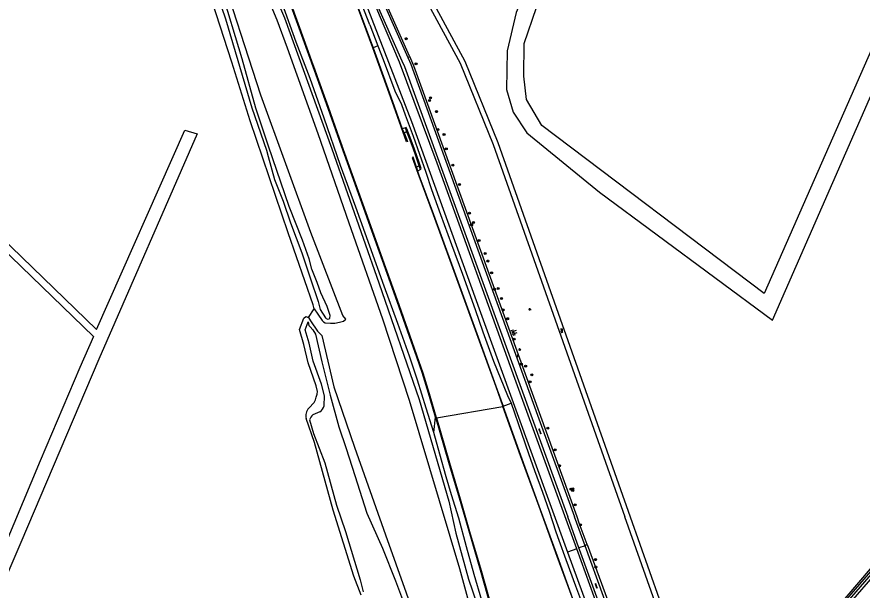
# Model space of a CAD drawing. Extents: x 135990 to 139000, y 393500 to 396000.
# Drawn here: x 136626.3 to 136964.9, y 393970.7 to 394200.3 of the extents above; entities that cross this region are included whole.
import ezdxf

# ---------------------------------------------------------------- set-up
doc = ezdxf.new("R2010")
doc.units = 0
for name, color, linetype in [('gg-knt-BGT kruinlijn', 7, 'Continuous'), ('gg-knt-onverhard', 7, 'Continuous'), ('gg-knt-verharding', 7, 'Continuous'), ('gg-kntw-beschoeiing', 7, 'Continuous'), ('gg-kntw-bovenkant insteek waterloop', 7, 'Continuous'), ('gg-kntw-waterlijn', 7, 'Continuous'), ('gt-grn-groengrens', 7, 'Continuous'), ('gt-grn-weggrens', 7, 'Continuous'), ('gt-symb-boom', 7, 'Continuous'), ('gt-symb-groenvak', 7, 'Continuous'), ('gt-symb-talud symbool', 7, 'Continuous'), ('gt-symb-tegel verharding', 7, 'Continuous'), ('gt-symb-watersymbool', 7, 'Continuous'), ('gx-grn-maaiveld', 7, 'Continuous')]:
    doc.layers.add(name, color=color, linetype=linetype)

# ---------------------------------------------------------------- blocks, each defined once
blk = doc.blocks.new('gt0-BOOM')
at = {"layer": 'gt-symb-boom'}
for radius in [0.4, 0.2]:
    blk.add_circle((0, 0), radius, dxfattribs=at)
blk = doc.blocks.new('gt0-GRVAK')
at = {"layer": 'gt-symb-groenvak'}
for p, q in [((-0.11, 0.19), (-0.23, 0.24)), ((-0.18, 0.15), (0.09, 0.15)), ((-0.09, 0.21), (-0.16, 0.32)), ((-0.05, 0.21), (-0.05, 0.39)), ((0, 0.21), (0.06, 0.32)), ((0.01, 0.19), (0.13, 0.24)), ((0.26, -0.05), (0.2, 0.06)), ((0.3, -0.05), (0.3, 0.13)), ((0.35, -0.05), (0.41, 0.06)), ((-0.25, -0.23), (-0.36, -0.18)), ((-0.32, -0.26), (-0.05, -0.26)), ((-0.23, -0.21), (-0.29, -0.09)), ((-0.18, -0.2), (-0.18, -0.02)), ((-0.14, -0.21), (-0.07, -0.09)), ((-0.12, -0.23), (0, -0.18)), ((0.24, -0.07), (0.12, -0.02)), ((0.17, -0.11), (0.44, -0.11)), ((0.37, -0.07), (0.49, -0.02))]:
    blk.add_line(p, q, dxfattribs=at)
blk = doc.blocks.new('gt0-TALUD_1')
at = {"layer": 'gt-symb-talud symbool'}
for p, q in [((-1, -1), (-1, 0)), ((-0.5, -2), (-0.5, 0)), ((0, -1), (0, 0)), ((0.5, -2), (0.5, 0)), ((1, -1), (1, 0))]:
    blk.add_line(p, q, dxfattribs=at)
blk = doc.blocks.new('gt0-TEG1')
at = {"layer": 'gt-symb-tegel verharding'}
for p, q in [((-1.12, 0), (1.12, 0)), ((-0.9, -0.25), (-0.9, 0.25)), ((-0.45, -0.25), (-0.45, 0.25)), ((0, -0.25), (0, 0.25)), ((0.45, -0.25), (0.45, 0.25)), ((0.9, -0.25), (0.9, 0.25))]:
    blk.add_line(p, q, dxfattribs=at)
blk = doc.blocks.new('gt0-WA')
at = {"layer": 'gt-symb-watersymbool'}
for centre, start, end in [((-0.32, 0.02), 28.0725, 151.9275), ((0.43, 0.42), 208.0725, 331.9275), ((-0.32, -0.43), 28.0725, 151.9275), ((0.43, -0.03), 208.0725, 331.9275)]:
    blk.add_arc(centre, 0.425, start, end, dxfattribs=at)

msp = doc.modelspace()

# ---------------------------------------------------------------- linework, layer by layer
at = {"layer": 'gg-knt-BGT kruinlijn'}
for p, q in [((136767.689, 394197.206), (136763.061, 394209.258)), ((136738.17, 394190.269), (136732.73, 394205.514)), ((136743.797, 394175.654), (136738.17, 394190.269)), ((136770.945, 394188.747), (136773.039, 394183.308)), ((136773.039, 394183.308), (136777.762, 394170.738)), ((136749.343, 394159.825), (136743.797, 394175.654)), ((136777.762, 394170.738), (136780.312, 394165.214)), ((136780.312, 394165.214), (136781.904, 394161.142)), ((136755.979, 394140.857), (136749.343, 394159.825)), ((136781.904, 394161.142), (136785.027, 394152.51)), ((136785.027, 394152.51), (136790.072, 394138.145)), ((136762.139, 394124.137), (136755.979, 394140.857)), ((136790.072, 394138.145), (136792.346, 394131.191)), ((136792.346, 394131.191), (136795.941, 394121.181)), ((136767.643, 394108.437), (136762.139, 394124.137)), ((136795.941, 394121.181), (136800.37, 394109.148)), ((136773.465, 394092.425), (136767.643, 394108.437)), ((136800.37, 394109.148), (136804.77, 394097.257)), ((136804.77, 394097.257), (136809.875, 394083.123)), ((136778.919, 394077.526), (136773.465, 394092.425)), ((136809.875, 394083.123), (136813.004, 394074.136)), ((136783.648, 394064.409), (136778.919, 394077.526)), ((136813.004, 394074.136), (136817.277, 394062.369)), ((136786.801, 394054.792), (136783.648, 394064.409)), ((136817.277, 394062.369), (136822.797, 394048.65)), ((136790.285, 394043.631), (136786.801, 394054.792)), ((136822.797, 394048.65), (136824.276, 394045.545)), ((136824.276, 394045.545), (136828.469, 394033.623)), ((136793.376, 394033.831), (136790.285, 394043.631)), ((136795.727, 394025.117), (136793.376, 394033.831)), ((136828.469, 394033.623), (136831.24, 394025.445)), ((136798.263, 394016.101), (136795.727, 394025.117)), ((136831.24, 394025.445), (136833.663, 394018.668)), ((136833.663, 394018.668), (136836.809, 394010.009)), ((136800.461, 394008.811), (136798.263, 394016.101)), ((136803.315, 393999.467), (136800.461, 394008.811)), ((136836.809, 394010.009), (136839.581, 394002.373)), ((136839.581, 394002.373), (136842.251, 393994.075)), ((136806.465, 393988.001), (136803.315, 393999.467)), ((136842.251, 393994.075), (136843.419, 393990.766)), ((136843.419, 393990.766), (136846.266, 393982.922)), ((136809.538, 393976.896), (136806.465, 393988.001)), ((136846.266, 393982.922), (136850.024, 393972.465)), ((136812.51, 393966.523), (136809.538, 393976.896)), ((136850.024, 393972.465), (136854.231, 393961.575))]:
    msp.add_line(p, q, dxfattribs=at)
at = {"layer": 'gg-knt-onverhard'}
for points in [[(136499.524, 394939.915), (136515.762, 394894.671), (136568.749, 394747.032), (136620.794, 394602.897), (136692.782, 394404.289), (136755.093, 394233.967), (136784.32, 394158.437), (136812.069, 394081.979), (136846.919, 393985.953)], [(136850.573, 393987.265), (136825.748, 394055.469), (136794.632, 394141.703), (136779.568, 394182.176), (136771.571, 394200.994), (136765.12, 394216.82), (136761.177, 394227.254), (136756.235, 394240.594), (136752.111, 394252.251), (136738.863, 394288.188), (136717.12, 394347.822), (136703.382, 394385.806), (136687.311, 394429.828), (136675.881, 394461.138), (136656.833, 394513.719), (136646.439, 394542.225), (136618.639, 394619.052), (136585.19, 394711.492), (136513.528, 394909.534), (136502.227, 394940.891)], [(136937.662, 394730.035), (136785.164, 394374.916), (136884.355, 394339.534), (136826.285, 394202.172), (136822.66, 394186.766), (136822.462, 394171.311), (136825.135, 394162.128), (136830.569, 394153.927), (136859.731, 394130.107), (136928.967, 394078.83), (136982.595, 394201.105), (136975.955, 394204.017), (136925.736, 394089.514), (136836.554, 394156.778), (136830.473, 394167.231), (136829.382, 394176.591), (136829.538, 394189.696), (136834.43, 394204.137), (136890.049, 394336.16), (137180.534, 394232.825)], [(136949.5, 393764.109), (136940.988, 393779.879), (136926.093, 393807.473), (136894.97, 393868.348), (136890.846, 393877.652), (136888.539, 393883.619), (136883.481, 393896.172), (136862.822, 393953.61), (136850.573, 393987.265)], [(136846.919, 393985.953), (136860.87, 393947.513), (136885.553, 393879.976), (136890.907, 393867.723), (136902.071, 393845.286), (136943.763, 393765.085), (136948.517, 393757.391)]]:
    msp.add_lwpolyline(points, dxfattribs=at)
at = {"layer": 'gg-knt-verharding'}
for p, q in [((136851.47, 393987.587), (136846.972, 394000)), ((136853.912, 393988.463), (136849.729, 394000)), ((136851.679, 393987.01), (136851.47, 393987.587))]:
    msp.add_line(p, q, dxfattribs=at)
for points in [[(136723.709, 394332.219), (136733.634, 394304.948), (136766.126, 394215.462), (136780.563, 394182.764)], [(136725.768, 394334.395), (136736.177, 394305.759), (136768.605, 394216.361), (136782.929, 394184.067)], [(136782.929, 394184.067), (136784.1, 394181.426), (136834.923, 394040.837), (136849.729, 394000)], [(136780.563, 394182.764), (136781.583, 394180.455), (136846.972, 394000)], [(136880.051, 393909.172), (136866.218, 393946.887), (136851.679, 393987.01)], [(136892.456, 393882.873), (136868.637, 393947.85), (136853.912, 393988.463)]]:
    msp.add_lwpolyline(points, dxfattribs=at)
at = {"layer": 'gg-kntw-beschoeiing'}
for p, q in [((136736.292, 394204.873), (136741.138, 394191.356)), ((136741.138, 394191.356), (136745.598, 394179.104)), ((136745.598, 394179.104), (136751.022, 394163.911)), ((136751.022, 394163.911), (136756.44, 394148.782)), ((136761.872, 394133.525), (136767.388, 394118.241)), ((136767.388, 394118.241), (136772.807, 394102.976)), ((136772.807, 394102.976), (136778.704, 394086.595)), ((136778.704, 394086.595), (136783.698, 394072.524)), ((136783.698, 394072.524), (136786.606, 394064.225)), ((136786.606, 394064.225), (136788.892, 394057.796)), ((136788.892, 394057.796), (136791.437, 394049.421)), ((136791.437, 394049.421), (136794.192, 394039.885))]:
    msp.add_line(p, q, dxfattribs=at)
at = {"layer": 'gg-kntw-bovenkant insteek waterloop'}
for p, q in [((136983.429, 393997.229), (136938.69, 393944.859)), ((136937.574, 393939.702), (136985.913, 393995.341))]:
    msp.add_line(p, q, dxfattribs=at)
for points in [[(136682.427, 394491.134), (136724.264, 394386.457), (136779.201, 394227.516), (136803.854, 394181.826), (136817.164, 394149.284), (136869.913, 394000)], [(136687.714, 394483.29), (136726.155, 394387.111), (136780.979, 394228.431), (136805.706, 394182.583), (136819.016, 394150.042), (136872.033, 394000)], [(136908.85, 393907.829), (136898.827, 393915.594), (136889.467, 393944.659), (136869.913, 394000)], [(136872.033, 394000), (136891.353, 393945.326), (136900.052, 393917.175), (136908.59, 393910.56)]]:
    msp.add_lwpolyline(points, dxfattribs=at)
at = {"layer": 'gg-kntw-waterlijn'}
msp.add_lwpolyline([(137123.145, 394156.59), (137123.785, 394156.05), (136914.97, 393915.404), (136910.638, 393910.357), (136909.907, 393910.735), (137085.255, 394112.938), (137123.145, 394156.59)], dxfattribs=at)
at = {"layer": 'gt-grn-groengrens'}
for p, q in [((136782.929, 394184.067), (136783.685, 394184.492)), ((136854.752, 393989.013), (136853.912, 393988.463)), ((136854.752, 393989.013), (136893.585, 393883.181))]:
    msp.add_line(p, q, dxfattribs=at)
for points in [[(136783.685, 394184.492), (136783.624, 394184.602), (136769.749, 394216.036), (136726.372, 394335.544)], [(136854.752, 393989.013), (136851.611, 393997.551), (136850.725, 394000), (136785.356, 394180.677), (136783.685, 394184.492)]]:
    msp.add_lwpolyline(points, dxfattribs=at)
at = {"layer": 'gt-grn-weggrens'}
for p, q in [((136850.573, 393987.265), (136846.919, 393985.953)), ((136853.912, 393988.463), (136851.47, 393987.587))]:
    msp.add_line(p, q, dxfattribs=at)
at = {"layer": 'gx-grn-maaiveld'}
for p, q in [((136767.689, 394197.206), (136770.945, 394188.747)), ((136770.945, 394188.747), (136768.969, 394187.986)), ((136781.997, 394155.928), (136780.685, 394155.493)), ((136782.562, 394154.349), (136781.997, 394155.928)), ((136782.562, 394154.349), (136781.472, 394153.959)), ((136787.476, 394140.645), (136786.389, 394140.188)), ((136786.389, 394140.188), (136786.795, 394138.534)), ((136787.982, 394139.244), (136786.795, 394138.534)), ((136787.982, 394139.244), (136787.476, 394140.645)), ((136743.083, 394079.852), (136745.403, 394083.383)), ((136743.205, 394043.551), (136745.451, 394045.922)), ((136794.379, 394039.758), (136820.994, 394044.301)), ((136821.089, 394044.337), (136820.994, 394044.301)), ((136821.089, 394044.337), (136824.276, 394045.545)), ((136747.698, 394042.106), (136744.906, 394040.957)), ((136793.376, 394033.831), (136794.005, 394040.012)), ((136794.379, 394039.758), (136794.005, 394040.012))]:
    msp.add_line(p, q, dxfattribs=at)
for points in [[(136745.403, 394083.383), (136746.834, 394081.305), (136748.579, 394078.772), (136749.168, 394078.215), (136749.863, 394077.82), (136751.867, 394077.635), (136753.714, 394077.683), (136755.502, 394078.017), (136757.09, 394078.411), (136758.023, 394079.265), (136756.885, 394080.697), (136744.114, 394114.005), (136723.981, 394168.937), (136706.58, 394223.135), (136693.061, 394262.93), (136670.807, 394326.669), (136652.42, 394382.315), (136638.424, 394424.688), (136615.904, 394489.485), (136592.818, 394555.365), (136572.043, 394613.227), (136558.36, 394653.119), (136544.526, 394691.019)], [(136745.403, 394083.383), (136745.044, 394084.998), (136734.959, 394113.881), (136719.728, 394158.755), (136712.388, 394182.216), (136699.836, 394221.079), (136689.165, 394252.862), (136677.881, 394285.738), (136665.883, 394319.282), (136653.054, 394354.406), (136639.683, 394392.091), (136632.019, 394415.951), (136619.658, 394453.008), (136605.891, 394492.542), (136591.443, 394533.514), (136574.973, 394578.527), (136555.626, 394633.521), (136545.789, 394658.626), (136535.757, 394683.457)], [(136832.323, 393879.327), (136828.203, 393894.056), (136819.644, 393926.394), (136811.172, 393951.919), (136803.692, 393979.218), (136783.528, 394046.666), (136772.876, 394079.314), (136759.454, 394117.715), (136747.007, 394153.525), (136734.757, 394187.779), (136730.629, 394199.054), (136724.321, 394214.091), (136719.491, 394224.577), (136711.595, 394245.261), (136702.253, 394269.241), (136690.984, 394300.266), (136677.767, 394336.494), (136665.237, 394372.064), (136648.483, 394420.29), (136631.574, 394467.55)], [(136781.472, 394153.959), (136782.755, 394150.415), (136782.427, 394150.323), (136776.671, 394166.419), (136768.876, 394187.949), (136763.109, 394203.472), (136762.37, 394205.158), (136762.624, 394205.25), (136761.678, 394207.872), (136761.403, 394207.777), (136759.66, 394212.608), (136759.842, 394212.669), (136751.154, 394237.058), (136736.253, 394277.799), (136726.153, 394305.798), (136714.659, 394337.24), (136700.798, 394375.555), (136693.519, 394395.606)], [(136693.612, 394395.643), (136700.891, 394375.592), (136714.752, 394337.277), (136726.246, 394305.835), (136736.346, 394277.836), (136751.247, 394237.095), (136759.969, 394212.61), (136759.788, 394212.549), (136761.463, 394207.907), (136761.738, 394208.002), (136762.751, 394205.193), (136762.503, 394205.103), (136763.201, 394203.513), (136768.969, 394187.986)], [(136663.874, 394384.897), (136673.569, 394357.887), (136685.702, 394323.008), (136699.074, 394287.257), (136708.343, 394263.105), (136722.706, 394224.527), (136726.805, 394215.645), (136733.519, 394199.909), (136752.482, 394147.479), (136771.335, 394093.827), (136787.401, 394047.019), (136799.314, 394006.356), (136802.175, 393993.537), (136807.18, 393975.1), (136812.251, 393960.209), (136817.907, 393939.367), (136823.455, 393921.935), (136829.384, 393902.117), (136837.263, 393872.911), (136845.513, 393842.518), (136847.924, 393831.489), (136844.972, 393830.351), (136843.762, 393838.428), (136833.132, 393876.434)], [(136794.379, 394039.758), (136791.625, 394049.281), (136789.076, 394057.653), (136786.683, 394064.448), (136783.771, 394072.775), (136778.79, 394086.828), (136772.862, 394103.22), (136767.43, 394118.464), (136761.93, 394133.754), (136756.505, 394149.011), (136751.084, 394164.156), (136745.653, 394179.324), (136741.35, 394191.221), (136736.357, 394205.118), (136732.936, 394214.677), (136729.349, 394224.869), (136726.933, 394231.084), (136717.432, 394257.058), (136708.117, 394282.768), (136699.077, 394307.555), (136688.271, 394337.56), (136678.692, 394363.771), (136671.34, 394384.038)], [(136384.606, 394330.258), (136447.68, 394269.954), (136485.761, 394235.27), (136490.915, 394230.576), (136494.53, 394227.283), (136548.534, 394173.838), (136517.98, 394147.183), (136516.938, 394145.729), (136518.069, 394144.598), (136518.361, 394141.631), (136520.434, 394144.954), (136550.745, 394171.773), (136582.535, 394144.116), (136656.951, 394072.245), (136651.451, 394059.845), (136635.624, 394022.487), (136610.7, 393963.041)], [(136493.645, 394231.52), (136496.17, 394229.133), (136551.754, 394174.872), (136582.945, 394147.736), (136649.09, 394303.798), (136651.852, 394302.627), (136585.303, 394145.611), (136658.246, 394075.165), (136693.621, 394154.925), (136698.479, 394153.533), (136659.101, 394063.24), (136627.918, 393989.815), (136591.541, 393905.23), (136555.637, 393822.291), (136533.435, 393771.894), (136532.72, 393766.839), (136532.593, 393762.254), (136564.257, 393720.1)], [(136690.184, 394256.944), (136709.921, 394199.583), (136720.363, 394163.906), (136726.288, 394146.906), (136726.951, 394144.371), (136729.495, 394135.224), (136733.005, 394126.495), (136735.858, 394117.825), (136740.451, 394105.788), (136743.885, 394095.382), (136747.021, 394086.327), (136747.74, 394083.087), (136749.871, 394079.724), (136750.169, 394079.492), (136750.858, 394079.276), (136751.334, 394079.388), (136751.684, 394079.688), (136751.764, 394080.764), (136750.589, 394084.335), (136748.079, 394089.863), (136746.583, 394093.912), (136744.435, 394099.28), (136743.39, 394103.473), (136740.68, 394110.944), (136735.414, 394124.337), (136727.028, 394148.494), (136721.955, 394163.755), (136716.561, 394183.485), (136708.163, 394211.409)], [(136794.005, 394040.012), (136791.249, 394049.562), (136788.708, 394057.94), (136786.56, 394064.002), (136783.624, 394072.273), (136778.619, 394086.362), (136772.753, 394102.731), (136767.345, 394118.017), (136761.815, 394133.297), (136756.374, 394148.554), (136750.96, 394163.667), (136745.543, 394178.883), (136740.926, 394191.492), (136736.227, 394204.629), (136732.505, 394214.997), (136728.973, 394224.733), (136728.874, 394224.987)], [(136768.969, 394187.986), (136776.764, 394166.456), (136780.685, 394155.493)], [(136787.982, 394139.244), (136788.133, 394139.334), (136788.243, 394139.609), (136788.088, 394140.036), (136787.6, 394141.556), (136785.543, 394147.375), (136783.478, 394153.064), (136782.462, 394155.47), (136782.283, 394156.014), (136781.997, 394155.928)], [(136780.685, 394155.493), (136780.754, 394155.299), (136781.472, 394153.959)], [(136787.476, 394140.645), (136785.943, 394145.101), (136784.631, 394148.869), (136783.589, 394151.626), (136782.562, 394154.349)], [(136786.389, 394140.188), (136784.995, 394144.171), (136784.656, 394144.049), (136786.978, 394137.699), (136793.084, 394121.19), (136800.293, 394101.441), (136810.978, 394072.022), (136818.137, 394052.329), (136820.994, 394044.301)], [(136786.795, 394138.534), (136787.368, 394136.934), (136793.177, 394121.227), (136800.386, 394101.478), (136811.071, 394072.059), (136818.23, 394052.366), (136821.089, 394044.337)], [(136746.764, 394050.29), (136746.188, 394052.554), (136742.923, 394061.734), (136741.188, 394069.102), (136739.46, 394075.1), (136741.205, 394079.713), (136742.07, 394080.348), (136743.083, 394079.852)], [(136749.329, 394044.592), (136749.495, 394048.548), (136748.312, 394053.2), (136745.054, 394062.362), (136743.334, 394069.664), (136741.795, 394075.005), (136743.021, 394078.244), (136743.312, 394076.759), (136743.778, 394076.182), (136744.826, 394074.982), (136745.938, 394073.248), (136748.514, 394062.18), (136751.84, 394048.75), (136755.299, 394036.142), (136758.232, 394027.47), (136761.617, 394016.554), (136766.524, 394001.5), (136772.808, 393987.507), (136777.936, 393974.39), (136782.02, 393963.758)], [(136743.083, 394079.852), (136743.925, 394078.638), (136746.743, 394074.498), (136748.526, 394072.643), (136753.224, 394052.084), (136761.614, 394027.957), (136773.952, 393992.904), (136782.304, 393969.613), (136796.805, 393928.432), (136802.316, 393913.751), (136805.547, 393903.89), (136814.62, 393875.862), (136815.816, 393869.559)], [(136927.034, 393774.576), (136928.859, 393770.995), (136928.667, 393770.925), (136926.719, 393774.63), (136920.666, 393786.781), (136913.478, 393801.822), (136905.858, 393818.493), (136898.09, 393836.412), (136890.656, 393854.576), (136883.87, 393871.813), (136877.911, 393887.498), (136871.733, 393904.33), (136866.447, 393918.941), (136862.968, 393928.83), (136862.655, 393928.72), (136860.846, 393933.818), (136861.151, 393933.917), (136855.63, 393948.881), (136849.62, 393965.294), (136842.759, 393984.221), (136835.495, 394004.258), (136828.107, 394024.55), (136820.994, 394044.301)], [(136855.219, 393950.297), (136849.715, 393965.328), (136842.854, 393984.255), (136835.59, 394004.292), (136828.202, 394024.584), (136821.089, 394044.337)], [(136764.192, 393968.637), (136761.34, 393976.316), (136752.939, 394002.774), (136745.562, 394029.854), (136742.146, 394039.475)], [(136743.533, 394038.96), (136745.127, 394033.473), (136749.679, 394021.676), (136754.329, 394004.794), (136757.92, 393994.185), (136763.852, 393974.833), (136765.05, 393969.955)], [(136794.005, 394040.012), (136799.247, 394022.009), (136803.475, 394007.655), (136807.3, 393994.433), (136811.866, 393978.826), (136816.321, 393963.251)], [(136794.379, 394039.758), (136799.645, 394021.723), (136803.869, 394007.333), (136807.652, 393994.138), (136812.24, 393978.547), (136816.724, 393962.95)]]:
    msp.add_lwpolyline(points, dxfattribs=at)
for centre, radius, start, end in [((136728.181, 394053.495), 18.858, 336.32342, 350.21553), ((136745.201, 394045.522), 4.232, 306.16483, 347.29949), ((136746.173, 394040.604), 4.182, 135.20441, 195.66717), ((136748.893, 394036.746), 5.799, 133.42928, 157.55124)]:
    msp.add_arc(centre, radius, start, end, dxfattribs=at)

# ---------------------------------------------------------------- block references
at = {"layer": 'gt-symb-boom'}
for p in [(136782.272, 394191.623), (136786.196, 394181.524), (136791.564, 394166.85), (136792.025, 394167.963), (136794.364, 394162.383), (136794.948, 394155.184), (136797.409, 394153.201), (136798.335, 394147.517), (136800.973, 394140.976), (136803.645, 394133.193), (136807.628, 394121.699), (136808.485, 394117.097), (136809.244, 394117.991), (136811.53, 394110.813), (136813.91, 394105.533), (136814.925, 394102.552), (136816.5, 394097.778), (136817.645, 394091.214), (136819.118, 394091.563), (136820.491, 394087.49), (136821.068, 394082.936), (136822.903, 394079.438), (136825.513, 394071.286), (136828.397, 394061.261), (136830.109, 394060.43), (136831.869, 394054.179), (136832.584, 394056.99), (136838.973, 394035.604), (136841.977, 394026.871), (136843.703, 394020.545), (136848.292, 394011.117), (136848.955, 394011.303), (136848.966, 394010.621), (136849.972, 394004.819), (136852.087, 393996.84), (136858.059, 393982.913), (136858.267, 393979.96)]:
    msp.add_blockref('gt0-BOOM', p, dxfattribs=at)
at = {"layer": 'gt-symb-groenvak'}
for p in [(136831.812, 394083.203), (136827.049, 394064.553), (136827.73, 394067.139)]:
    msp.add_blockref('gt0-GRVAK', p, dxfattribs=at)
at = {"layer": 'gt-symb-talud symbool', "xscale": 1.000281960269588, "yscale": 1.0002819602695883, "rotation": 109.99289398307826}
msp.add_blockref('gt0-TALUD_1', (136824.586, 394073.617), dxfattribs=at)
at = {"layer": 'gt-symb-tegel verharding'}
for p, rotation in [((136835.856, 394034.398), -69.02828943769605), ((136858.377, 393972.488), -70.00710602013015)]:
    msp.add_blockref('gt0-TEG1', p, dxfattribs=dict(at, rotation=rotation))
at = {"layer": 'gt-symb-watersymbool', "rotation": -70.5504312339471}
msp.add_blockref('gt0-WA', (136844.573, 394074.692), dxfattribs=at)

doc.saveas('drawing.dxf')
